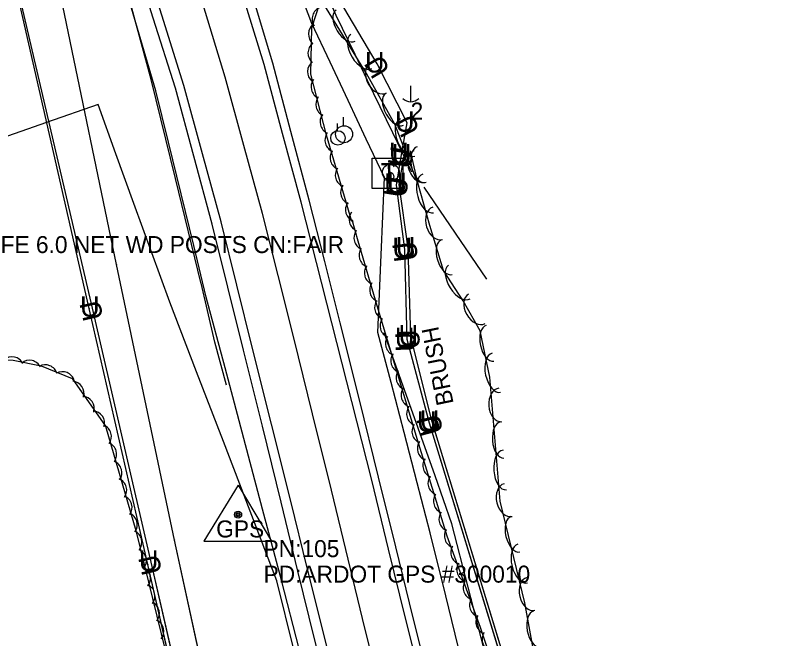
# Model space of a CAD drawing. Extents: x 954793 to 988390, y 1867850 to 1924428.
# Drawn here: x 960623.2 to 960845.8, y 1908970.9 to 1909154.3 of the extents above; entities that cross this region are included whole.
import ezdxf

# ---------------------------------------------------------------- set-up
doc = ezdxf.new("R2010")
doc.units = 0
for name, color, linetype in [('Default', 7, 'Continuous'), ('S_DITCHLINE', 7, 'Continuous'), ('S_EDGE_PAVEMENT', 7, 'Continuous'), ('S_FIBER_OPTIC_CABLE', 7, 'Continuous'), ('S_PAVEMENT_CROWN', 7, 'Continuous'), ('S_PRIMARY_CTL', 7, 'Continuous'), ('S_PRIMARY_CTL_ANNOT', 7, 'Continuous'), ('S_SHOULDER', 7, 'Continuous'), ('S_SIGN', 7, 'Continuous'), ('S_STREAM', 7, 'Continuous'), ('S_SURVEY_TEXT_ANNOT', 7, 'Continuous'), ('S_TELEPHONE_UTILITIES', 7, 'Continuous'), ('S_TREE', 7, 'Continuous'), ('S_TREE_ANNOT', 7, 'Continuous'), ('S_UNDERGROUND_CABLE', 7, 'Continuous'), ('S_UTILITY_POLE', 7, 'Continuous'), ('S_UTILITY_POLE_ANNOT', 7, 'Continuous'), ('S_UTL_PT_SYM', 7, 'Continuous'), ('S_WATER_UTILITIES', 7, 'Continuous')]:
    doc.layers.add(name, color=color, linetype=linetype)

msp = doc.modelspace()

# ---------------------------------------------------------------- linework, layer by layer
at = {"layer": 'S_DITCHLINE'}
for points in [[(960739.9, 1909108.15), (960734.32, 1909119.68), (960728.74, 1909131.21), (960723.16, 1909142.74), (960717.58, 1909154.27), (960709.62, 1909172.74), (960701.66, 1909191.2), (960693.69, 1909209.67), (960685.73, 1909228.14)], [(960754.4, 1908965.01), (960749.85, 1908983.54), (960745.31, 1909002.08), (960741.46, 1909016.81), (960737.61, 1909031.55), (960733.76, 1909046.29), (960729.91, 1909061.03), (960730.86, 1909083.8), (960731.8, 1909106.57), (960726.47, 1909117.9), (960721.13, 1909129.23), (960715.8, 1909140.56), (960710.46, 1909151.89), (960703.43, 1909170.63)], [(960757.21, 1908760.5), (960756.4, 1908765.87), (960752.18, 1908783.4), (960747.96, 1908800.94), (960743.75, 1908818.48), (960739.53, 1908836.02), (960735.21, 1908853.82), (960730.89, 1908871.62), (960726.57, 1908889.42), (960722.25, 1908907.22), (960717.07, 1908927.47), (960711.89, 1908947.71), (960706.7, 1908967.95), (960701.52, 1908988.19), (960695.99, 1909009), (960690.46, 1909029.8), (960684.94, 1909050.61), (960679.41, 1909071.42), (960675.71, 1909086.59), (960672.01, 1909101.77), (960668.31, 1909116.94), (960664.61, 1909132.12), (960659.2, 1909150.46), (960653.79, 1909168.79)], [(960737.8, 1908835.68), (960733.37, 1908853.55), (960728.93, 1908871.41), (960724.5, 1908889.28), (960720.06, 1908907.14), (960715.09, 1908927.36), (960710.12, 1908947.57), (960705.15, 1908967.78), (960700.19, 1908987.99), (960692.31, 1909008.48), (960684.44, 1909028.97), (960676.57, 1909049.45), (960668.7, 1909069.94), (960663.42, 1909084.46), (960658.14, 1909098.98), (960652.85, 1909113.51), (960647.57, 1909128.03), (960632.42, 1909122.73), (960617.26, 1909117.44)], [(960743.39, 1909103.72), (960752.64, 1909090.21), (960761.88, 1909076.7)], [(960814.51, 1908736.01), (960811.16, 1908749.31), (960807.82, 1908762.61), (960804.48, 1908775.91), (960800.59, 1908794.57), (960796.71, 1908813.23), (960792.82, 1908831.89), (960788.93, 1908850.55), (960784.43, 1908870.42), (960779.92, 1908890.3), (960775.41, 1908910.17), (960770.91, 1908930.05), (960766.1, 1908948.72), (960761.29, 1908967.4), (960756.48, 1908986.07), (960751.67, 1909004.75), (960746.69, 1909018.79), (960741.72, 1909032.84), (960736.74, 1909046.89), (960731.76, 1909060.93)]]:
    msp.add_lwpolyline(points, dxfattribs=at)
at = {"layer": 'S_EDGE_PAVEMENT'}
for points in [[(960775.05, 1908722.94), (960769.46, 1908745.75), (960763.87, 1908768.56), (960759.01, 1908788.57), (960754.15, 1908808.58), (960749.07, 1908829.48), (960743.99, 1908850.38), (960738.77, 1908871.67), (960733.55, 1908892.97), (960728.4, 1908913.78), (960723.26, 1908934.59), (960718.77, 1908952.82), (960714.28, 1908971.04), (960709.22, 1908991.4), (960704.16, 1909011.77), (960698.58, 1909034.05), (960693, 1909056.33), (960688.41, 1909074.93), (960683.83, 1909093.52), (960678.33, 1909113.58), (960672.83, 1909133.63), (960666.35, 1909154.3), (960659.86, 1909174.97)], [(960798.81, 1908728.88), (960793.43, 1908751.09), (960788.04, 1908773.3), (960783.06, 1908793.7), (960778.08, 1908814.1), (960773.04, 1908834.72), (960767.99, 1908855.34), (960762.66, 1908877.16), (960757.33, 1908898.98), (960752.27, 1908919.73), (960747.21, 1908940.49), (960742.61, 1908958.72), (960738, 1908976.96), (960733.04, 1908997.24), (960728.08, 1909017.52), (960722.23, 1909040.66), (960716.38, 1909063.8), (960711.85, 1909081.56), (960707.32, 1909099.32), (960701.86, 1909119.56), (960696.4, 1909139.81), (960689.78, 1909161.5)]]:
    msp.add_lwpolyline(points, dxfattribs=at)
at = {"layer": 'S_FIBER_OPTIC_CABLE'}
for p, q in [((960644.98, 1909068.04), (960624.13, 1909159.31)), ((960662.22, 1908992.74), (960644.98, 1909068.04)), ((960680.37, 1908913.63), (960662.22, 1908992.74))]:
    msp.add_line(p, q, dxfattribs=at)
msp.add_lwpolyline([(960823.74, 1908306.68), (960802.22, 1908384.11), (960790.78, 1908429.58), (960771.11, 1908509.31), (960752.95, 1908582.87), (960733.23, 1908667.22), (960715.56, 1908745.03), (960697.63, 1908827.49), (960680.37, 1908913.63), (960662.22, 1908992.74), (960644.98, 1909068.04), (960624.13, 1909159.31), (960611.12, 1909197.71), (960608.8, 1909220.01), (960584.66, 1909279.06), (960520.73, 1909366.93), (960487.68, 1909419.99)], dxfattribs=at)
msp.add_lwpolyline([(960823.74, 1908306.68), (960802.22, 1908384.11), (960790.78, 1908429.58), (960771.11, 1908509.31), (960752.95, 1908582.87), (960733.23, 1908667.22), (960715.56, 1908745.03), (960697.63, 1908827.49), (960680.37, 1908913.63), (960662.22, 1908992.74), (960644.98, 1909068.04), (960624.13, 1909159.31), (960611.12, 1909197.71), (960608.8, 1909220.01), (960584.66, 1909279.06), (960520.73, 1909366.93), (960487.68, 1909419.99)], dxfattribs=at)
at = {"layer": 'S_PAVEMENT_CROWN'}
msp.add_lwpolyline([(960787.15, 1908725.1), (960781.56, 1908748.02), (960775.97, 1908770.93), (960771.1, 1908791.21), (960766.23, 1908811.49), (960761.13, 1908831.84), (960756.02, 1908852.19), (960750.71, 1908874.05), (960745.4, 1908895.91), (960740.2, 1908917.09), (960735.01, 1908938.28), (960730.55, 1908956.17), (960726.09, 1908974.06), (960721.15, 1908994.36), (960716.21, 1909014.65), (960710.68, 1909037.06), (960705.15, 1909059.47), (960700.55, 1909077.74), (960695.95, 1909096.01), (960690.47, 1909116.04), (960684.98, 1909136.07), (960678.46, 1909157.34)], dxfattribs=at)
at = {"layer": 'S_PRIMARY_CTL'}
for p, q in [((960688.76, 1909016.12), (960678.72, 1908999.6)), ((960688.76, 1909016.12), (960698.58, 1908999.6)), ((960678.72, 1908999.6), (960698.58, 1908999.6))]:
    msp.add_line(p, q, dxfattribs=at)
for radius in [1.04, 0.609, 0.344]:
    msp.add_circle((960688.76, 1909007.42), radius, dxfattribs=at)
at = {"layer": 'S_SHOULDER'}
for points in [[(960762.9, 1908759.62), (960761.22, 1908767.86), (960756.3, 1908787.89), (960751.38, 1908807.93), (960746.19, 1908828.85), (960741, 1908849.77), (960735.76, 1908871.32), (960730.52, 1908892.86), (960725.56, 1908913.47), (960720.6, 1908934.08), (960715.95, 1908952.26), (960711.3, 1908970.45), (960706.37, 1908990.78), (960701.43, 1909011.12), (960695.9, 1909033.43), (960690.36, 1909055.75), (960685.73, 1909074.3), (960681.11, 1909092.85), (960675.72, 1909112.85), (960670.34, 1909132.85), (960663.82, 1909153.48), (960657.3, 1909174.11)], [(960801.37, 1908729.32), (960795.83, 1908751.67), (960790.29, 1908774.02), (960785.38, 1908794.07), (960780.47, 1908814.12), (960775.26, 1908835.05), (960770.05, 1908855.98), (960764.77, 1908877.73), (960759.5, 1908899.49), (960754.4, 1908920.17), (960749.31, 1908940.86), (960744.74, 1908959.16), (960740.18, 1908977.46), (960735.14, 1908997.96), (960730.11, 1909018.46), (960724.46, 1909041.15), (960718.81, 1909063.83), (960714.23, 1909081.87), (960709.66, 1909099.91), (960704.31, 1909120.08), (960698.96, 1909140.25), (960692.46, 1909162.15)]]:
    msp.add_lwpolyline(points, dxfattribs=at)
at = {"layer": 'S_SIGN'}
msp.add_circle((960733.69, 1909108.09), 2.49, dxfattribs=at)
for centre, radius, start, end in [((960734.38, 1909109.42), 1.5, 167.1196, 241.9813), ((960733.76, 1909109.36), 0.95, 16.5258, 156.8957), ((960733.54, 1909107.27), 1.28, 204.641, 335.359), ((960733.28, 1909106.75), 1.4, 358.6529, 73.7063)]:
    msp.add_arc(centre, radius, start, end, dxfattribs=at)
at = {"layer": 'S_STREAM'}
for points in [[(960677.86, 1909075.28), (960670.35, 1909106.33), (960663.18, 1909135.44), (960656.27, 1909161.19), (960651.05, 1909180.46), (960646.44, 1909195.11)], [(960685.33, 1909045.48), (960681.93, 1909058.14), (960677.87, 1909075.47)]]:
    msp.add_lwpolyline(points, dxfattribs=at)
at = {"layer": 'S_TELEPHONE_UTILITIES'}
msp.add_lwpolyline([(960728.19, 1909103.31), (960728.19, 1909112.31), (960737.19, 1909112.31), (960737.19, 1909103.31)], close=True, dxfattribs=at)
at = {"layer": 'S_TREE'}
for points in [[(960741.87, 1909104.36), (960734.82, 1909122.32), (960726.56, 1909137.14), (960697.19, 1909184.95)], [(960722.23, 1909093.67), (960714.77, 1909119.04), (960710.19, 1909136.94), (960710.5, 1909150.61), (960715.05, 1909164.95)], [(960876.17, 1908595.02), (960838.3, 1908725.17), (960822.84, 1908776.34), (960801.4, 1908874.11), (960795.09, 1908889.32), (960787.82, 1908910.68), (960780.03, 1908934.49), (960776.6, 1908949.06), (960776.25, 1908964.36), (960773.11, 1908981.47), (960765.82, 1909011.35), (960762.84, 1909047.83), (960759.92, 1909061.45), (960754.93, 1909070.28), (960749.14, 1909079.25), (960745.14, 1909092.47), (960741.6, 1909105.05), (960739.51, 1909114.48)], [(960798.05, 1908859.71), (960786.24, 1908899.7), (960777.01, 1908928.39), (960769, 1908947.53), (960760.11, 1908974.26), (960750.26, 1909001.13), (960741.54, 1909029.46), (960729.64, 1909068.83), (960724.04, 1909087.84), (960722.32, 1909094.18)], [(960561.08, 1909047.09), (960604.31, 1909053.43), (960622.65, 1909052.89), (960630.8, 1909051.19), (960639.97, 1909047.49), (960649.72, 1909033.43), (960658.7, 1909002.71), (960687.15, 1908886.78)]]:
    msp.add_lwpolyline(points, dxfattribs=at)
for centre, start, end in [((960714.19, 1909153.2), 111.5884, 213.1853), ((960713.12, 1909148.8), 127.9218, 229.5187), ((960712.96, 1909143.16), 127.9218, 229.5187), ((960712.84, 1909137.72), 127.9218, 229.5187), ((960713.88, 1909133.27), 143.5474, 245.1443), ((960715.26, 1909128.17), 143.5474, 245.1443), ((960716.51, 1909122.98), 143.5474, 245.1443), ((960717.93, 1909117.62), 145.5831, 247.1801), ((960719.46, 1909112.4), 145.5831, 247.1801), ((960720.99, 1909107.32), 145.5831, 247.1801), ((960722.55, 1909102.27), 145.5831, 247.1801), ((960723.99, 1909097.13), 145.5831, 247.1801), ((960725.05, 1909094.28), 144.3496, 245.9465), ((960726.49, 1909088.82), 144.3496, 245.9465), ((960728, 1909083.66), 145.6205, 247.2174), ((960729.54, 1909078.58), 145.6205, 247.2174), ((960731.1, 1909073.53), 145.6205, 247.2174), ((960732.54, 1909068.42), 146.0296, 247.6265), ((960734.14, 1909063), 146.0296, 247.6265), ((960735.72, 1909057.79), 146.0296, 247.6265), ((960737.29, 1909052.73), 146.0296, 247.6265), ((960622.22, 1909050.19), 27.3605, 128.9575), ((960627.41, 1909049.18), 27.3605, 128.9575), ((960632.04, 1909047.85), 17.2474, 118.8443), ((960637.09, 1909045.82), 17.2474, 118.8443), ((960738.89, 1909047.69), 146.0296, 247.6265), ((960639.83, 1909043.01), 343.9476, 85.5446), ((960740.36, 1909042.56), 146.0296, 247.6265), ((960642.81, 1909038.59), 343.9476, 85.5446), ((960741.96, 1909037.15), 146.0296, 247.6265), ((960645.88, 1909034.29), 343.9476, 85.5446), ((960647.88, 1909030.38), 325.5059, 67.1028), ((960743.54, 1909031.94), 146.0296, 247.6265), ((960649.4, 1909025.15), 325.5059, 67.1028), ((960745.12, 1909026.89), 146.2999, 247.8968), ((960746.74, 1909021.86), 146.2999, 247.8968), ((960650.96, 1909019.72), 325.5059, 67.1028), ((960652.38, 1909014.58), 325.5059, 67.1028), ((960748.24, 1909016.74), 146.2999, 247.8968), ((960653.94, 1909009.53), 325.5059, 67.1028), ((960749.87, 1909011.33), 146.2999, 247.8968), ((960751.47, 1909006.13), 146.2999, 247.8968), ((960655.46, 1909004.45), 325.5059, 67.1028), ((960656.83, 1908999.31), 322.9877, 64.5846), ((960753.06, 1909001.22), 149.3304, 250.9273), ((960658.15, 1908993.82), 322.9877, 64.5846), ((960754.94, 1908996.29), 149.3304, 250.9273), ((960756.71, 1908991.25), 149.3304, 250.9273), ((960659.35, 1908988.62), 322.9877, 64.5846), ((960660.68, 1908983.5), 322.9877, 64.5846), ((960758.62, 1908985.94), 149.3304, 250.9273), ((960661.98, 1908978.36), 322.9877, 64.5846), ((960760.49, 1908980.83), 149.3304, 250.9273), ((960762.35, 1908975.86), 149.3304, 250.9273), ((960663.27, 1908973.08), 322.9877, 64.5846), ((960764.14, 1908970.8), 147.6108, 249.2077)]:
    msp.add_arc(centre, 3.64, start, end, dxfattribs=at)
for centre, major_axis, ratio in [((960720.38, 1909151.25), (2.8, -4.56), 0.540699), ((960725.02, 1909143.69), (3.07, -5), 0.55008), ((960730.04, 1909135.79), (2.41, -4.33), 0.685311), ((960734.83, 1909126.66), (2.6, -4.67), 0.540699), ((960738.65, 1909118.37), (2.14, -5.46), 0.55008), ((960742.59, 1909110.38), (1.16, -5.22), 0.540699), ((960742.28, 1909109.85), (1.81, -4.61), 0.685311), ((960744.7, 1909101.89), (1.59, -5.65), 0.55008), ((960747.44, 1909093.1), (1.43, -4.74), 0.685311), ((960750.18, 1909083.16), (1.55, -5.12), 0.540699), ((960753.87, 1909075.84), (3.18, -4.93), 0.55008), ((960758.98, 1909067.96), (2.43, -4.32), 0.685311), ((960762.87, 1909057.81), (1.12, -5.23), 0.540699), ((960764.73, 1909049.14), (1.23, -5.74), 0.55008), ((960765.9, 1909039.68), (0.4, -4.94), 0.685311), ((960766.47, 1909029.39), (0.43, -5.33), 0.540699), ((960767.2, 1909020.55), (0.48, -5.85), 0.55008), ((960768.18, 1909011.72), (1.17, -4.81), 0.685311), ((960770.37, 1909001.65), (1.27, -5.19), 0.540699), ((960772.47, 1908993.03), (1.39, -5.7), 0.55008), ((960774.92, 1908984.1), (1.17, -4.81), 0.685311), ((960776.67, 1908973.81), (0.97, -5.26), 0.540699)]:
    msp.add_ellipse(centre, major_axis=major_axis, ratio=ratio, start_param=3.141593, end_param=6.283185, dxfattribs=at)
at = {"layer": 'S_UNDERGROUND_CABLE'}
for p, q in [((960645.91, 1909068.19), (960624.8, 1909158.96)), ((960729.67, 1909140.01), (960718.57, 1909158.78)), ((960738.52, 1909122.62), (960729.67, 1909140.01)), ((960736.79, 1909113.35), (960738.52, 1909122.62)), ((960735.34, 1909104.37), (960736.79, 1909113.35)), ((960736.17, 1909104.53), (960737.6, 1909112.95)), ((960737.77, 1909085.45), (960735.34, 1909104.37)), ((960738.76, 1909085.67), (960736.17, 1909104.53)), ((960738.49, 1909058.96), (960737.77, 1909085.45)), ((960739.57, 1909059.72), (960738.76, 1909085.67)), ((960663.18, 1908993.44), (960645.91, 1909068.19)), ((960745.85, 1909034.68), (960739.57, 1909059.72)), ((960745.02, 1909034.36), (960738.49, 1909058.96)), ((960766.42, 1908964.38), (960745.02, 1909034.36)), ((960767.15, 1908964.86), (960745.85, 1909034.68)), ((960681.52, 1908913.94), (960663.18, 1908993.44))]:
    msp.add_line(p, q, dxfattribs=at)
for points in [[(960924.47, 1908058.47), (960931.11, 1908064.94), (960909.84, 1908124.82), (960893, 1908180.71), (960870.95, 1908252.27), (960855.38, 1908288.78), (960824.66, 1908307.36), (960801.48, 1908384.93), (960790.3, 1908429.37), (960771.93, 1908510.1), (960754.11, 1908582.75), (960734.09, 1908667.42), (960716.61, 1908744.97), (960698.42, 1908828.21), (960681.52, 1908913.94), (960663.18, 1908993.44), (960645.91, 1909068.19), (960624.8, 1909158.96), (960612.33, 1909198.29), (960609.74, 1909220.21), (960585.48, 1909279.43), (960521.44, 1909367.02), (960488.5, 1909420.49)], [(960924.47, 1908058.47), (960931.11, 1908064.94), (960909.84, 1908124.82), (960893, 1908180.71), (960870.95, 1908252.27), (960855.38, 1908288.78), (960824.66, 1908307.36), (960801.48, 1908384.93), (960790.3, 1908429.37), (960771.93, 1908510.1), (960754.11, 1908582.75), (960734.09, 1908667.42), (960716.61, 1908744.97), (960698.42, 1908828.21), (960681.52, 1908913.94), (960663.18, 1908993.44), (960645.91, 1909068.19), (960624.8, 1909158.96), (960612.33, 1909198.29), (960609.74, 1909220.21), (960585.48, 1909279.43), (960521.44, 1909367.02), (960488.5, 1909420.49)], [(960945.64, 1908302.15), (960913.02, 1908369.52), (960888.88, 1908455.84), (960868.22, 1908541.61), (960844.08, 1908632.56), (960824.14, 1908725.3), (960808.48, 1908797.9), (960788.35, 1908883.09), (960766.42, 1908964.38), (960745.02, 1909034.36), (960738.49, 1909058.96), (960737.77, 1909085.45), (960735.34, 1909104.37), (960736.79, 1909113.35), (960738.52, 1909122.62), (960729.67, 1909140.01), (960718.57, 1909158.78), (960700.61, 1909211.39), (960677.76, 1909284.06), (960656.04, 1909306.18), (960624.97, 1909341.03), (960589.63, 1909398.18)], [(960945.64, 1908302.15), (960913.02, 1908369.52), (960888.88, 1908455.84), (960868.22, 1908541.61), (960844.08, 1908632.56), (960824.14, 1908725.3), (960808.48, 1908797.9), (960788.35, 1908883.09), (960766.42, 1908964.38), (960745.02, 1909034.36), (960738.49, 1909058.96), (960737.77, 1909085.45), (960735.34, 1909104.37), (960736.79, 1909113.35), (960738.52, 1909122.62), (960729.67, 1909140.01), (960718.57, 1909158.78), (960700.61, 1909211.39), (960677.76, 1909284.06), (960656.04, 1909306.18), (960624.97, 1909341.03), (960589.63, 1909398.18)], [(961060.21, 1908175.08), (961039.44, 1908233.41), (961027.23, 1908256.63), (961018.7, 1908265.88), (960974.34, 1908275.37), (960946.09, 1908302.18), (960913.45, 1908369.8), (960889.73, 1908455.91), (960869.02, 1908541.86), (960844.78, 1908633.08), (960824.78, 1908725.66), (960810.01, 1908797.62), (960789.06, 1908883.36), (960767.15, 1908964.86), (960745.85, 1909034.68), (960739.57, 1909059.72), (960738.76, 1909085.67), (960736.17, 1909104.53), (960737.6, 1909112.95)], [(961060.21, 1908175.08), (961039.44, 1908233.41), (961027.23, 1908256.63), (961018.7, 1908265.88), (960974.34, 1908275.37), (960946.09, 1908302.18), (960913.45, 1908369.8), (960889.73, 1908455.91), (960869.02, 1908541.86), (960844.78, 1908633.08), (960824.78, 1908725.66), (960810.01, 1908797.62), (960789.06, 1908883.36), (960767.15, 1908964.86), (960745.85, 1909034.68), (960739.57, 1909059.72), (960738.76, 1909085.67), (960736.17, 1909104.53), (960737.6, 1909112.95)]]:
    msp.add_lwpolyline(points, dxfattribs=at)
at = {"layer": 'S_UTILITY_POLE'}
for p, q in [((960739.49, 1909133.57), (960739.49, 1909128.85)), ((960719.79, 1909121.85), (960719.79, 1909124.33)), ((960718.01, 1909120.38), (960718.01, 1909122.48))]:
    msp.add_line(p, q, dxfattribs=at)
for centre, radius in [((960719.93, 1909119.33), 2.5), ((960718.14, 1909118.23), 2.13)]:
    msp.add_circle(centre, radius, dxfattribs=at)
msp.add_arc((960739.56, 1909132.27), 3.41, 226.3972, 313.6028, dxfattribs=at)
at = {"layer": 'S_UTL_PT_SYM'}
for points in [[(960653.03, 1909080.98), (960653.03, 1909081.03), (960653.03, 1909080.98), (960652.98, 1909080.98), (960653.03, 1909080.98), (960653.03, 1909080.93), (960653.03, 1909080.98), (960653.08, 1909080.98)], [(960644.98, 1909068.04), (960644.98, 1909068.09), (960644.98, 1909068.04), (960644.93, 1909068.04), (960644.98, 1909068.04), (960644.98, 1909067.99), (960644.98, 1909068.04), (960645.03, 1909068.04)], [(960670.06, 1908999.92), (960670.06, 1908999.97), (960670.06, 1908999.92), (960670.01, 1908999.92), (960670.06, 1908999.92), (960670.06, 1908999.87), (960670.06, 1908999.92), (960670.11, 1908999.92)], [(960662.22, 1908992.74), (960662.22, 1908992.79), (960662.22, 1908992.74), (960662.17, 1908992.74), (960662.22, 1908992.74), (960662.22, 1908992.69), (960662.22, 1908992.74), (960662.27, 1908992.74)]]:
    msp.add_lwpolyline(points, dxfattribs=at)
for points in [[(960653.03, 1909080.98), (960652.98, 1909080.97), (960653.03, 1909080.98), (960653.04, 1909080.93), (960653.03, 1909080.98), (960653.08, 1909080.99), (960653.03, 1909080.98), (960653.02, 1909081.02)], [(960653.03, 1909080.98), (960652.98, 1909080.97), (960653.03, 1909080.98), (960653.04, 1909080.93), (960653.03, 1909080.98), (960653.08, 1909080.99), (960653.03, 1909080.98), (960653.02, 1909081.02)], [(960644.98, 1909068.04), (960644.93, 1909068.02), (960644.98, 1909068.04), (960644.99, 1909067.99), (960644.98, 1909068.04), (960645.03, 1909068.05), (960644.98, 1909068.04), (960644.97, 1909068.08)], [(960644.98, 1909068.04), (960644.93, 1909068.02), (960644.98, 1909068.04), (960644.99, 1909067.99), (960644.98, 1909068.04), (960645.03, 1909068.05), (960644.98, 1909068.04), (960644.97, 1909068.08)], [(960670.06, 1908999.92), (960670.01, 1908999.91), (960670.06, 1908999.92), (960670.07, 1908999.87), (960670.06, 1908999.92), (960670.11, 1908999.93), (960670.06, 1908999.92), (960670.05, 1908999.97)], [(960670.06, 1908999.92), (960670.01, 1908999.91), (960670.06, 1908999.92), (960670.07, 1908999.87), (960670.06, 1908999.92), (960670.11, 1908999.93), (960670.06, 1908999.92), (960670.05, 1908999.97)], [(960662.22, 1908992.74), (960662.18, 1908992.73), (960662.22, 1908992.74), (960662.24, 1908992.69), (960662.22, 1908992.74), (960662.27, 1908992.75), (960662.22, 1908992.74), (960662.21, 1908992.79)], [(960662.22, 1908992.74), (960662.18, 1908992.73), (960662.22, 1908992.74), (960662.24, 1908992.69), (960662.22, 1908992.74), (960662.27, 1908992.75), (960662.22, 1908992.74), (960662.21, 1908992.79)]]:
    msp.add_lwpolyline(points, close=True, dxfattribs=at)
at = {"layer": 'S_WATER_UTILITIES'}
for p, q in [((960653.03, 1909080.98), (960637.25, 1909157.1)), ((960670.06, 1908999.92), (960653.03, 1909080.98)), ((960689.57, 1908910.47), (960670.06, 1908999.92))]:
    msp.add_line(p, q, dxfattribs=at)
msp.add_lwpolyline([(960837.31, 1908300.18), (960815.42, 1908376.37), (960799.36, 1908451.13), (960782.06, 1908511.66), (960769.86, 1908569.95), (960759.53, 1908608.03), (960741.64, 1908671.05), (960721.86, 1908751.64), (960703.62, 1908845.92), (960689.57, 1908910.47), (960670.06, 1908999.92), (960653.03, 1909080.98), (960637.25, 1909157.1), (960625.64, 1909197.43), (960610.54, 1909237.02), (960587.29, 1909281.55), (960572.88, 1909303.82), (960526.35, 1909376.08)], dxfattribs=at)
msp.add_lwpolyline([(960837.31, 1908300.18), (960815.42, 1908376.37), (960799.36, 1908451.13), (960782.06, 1908511.66), (960769.86, 1908569.95), (960759.53, 1908608.03), (960741.64, 1908671.05), (960721.86, 1908751.64), (960703.62, 1908845.92), (960689.57, 1908910.47), (960670.06, 1908999.92), (960653.03, 1909080.98), (960637.25, 1909157.1), (960625.64, 1909197.43), (960610.54, 1909237.02), (960587.29, 1909281.55), (960572.88, 1909303.82), (960526.35, 1909376.08)], dxfattribs=at)

# ---------------------------------------------------------------- texts
at = {"layer": 'Default'}
for rotation, p in [(120.6105, (960733.71, 1909138.18)), (360, (960726.05, 1909137.46)), (360, (960734.89, 1909120.07)), (116.9537, (960742.43, 1909120.54)), (79.4313, (960738.62, 1909109.31)), (80.3111, (960739.5, 1909108.94)), (360, (960733.16, 1909110.8)), (360, (960733.97, 1909110.4)), (80.8413, (960737.28, 1909100.38)), (80.3111, (960738.06, 1909100.52)), (360, (960731.71, 1909101.82)), (360, (960732.54, 1909101.98)), (360, (960734.14, 1909082.91)), (360, (960735.13, 1909083.12)), (97.3077, (960740.75, 1909082.17)), (97.8406, (960741.78, 1909082.42)), (360, (960642.28, 1909065.65)), (103.0877, (960649.21, 1909065.24)), (360, (960734.86, 1909056.41)), (360, (960735.94, 1909057.17)), (91.5547, (960741.13, 1909055.4)), (91.7817, (960742.23, 1909056.17)), (360, (960741.39, 1909031.82)), (360, (960742.22, 1909032.14)), (104.8822, (960748.41, 1909031.51)), (104.0826, (960749.2, 1909031.78)), (360, (960659.56, 1908990.89)), (103.0147, (960666.48, 1908990.47))]:
    msp.add_text('U', height=6, rotation=rotation, dxfattribs=at).set_placement(p)
at = {"layer": 'S_PRIMARY_CTL'}
msp.add_text('GPS', height=5, rotation=360, dxfattribs=at).set_placement((960682.32, 1909000.71))
at = {"layer": 'S_PRIMARY_CTL_ANNOT'}
for s, p in [('PN:105', (960696.26, 1908994.92)), ('PD:ARDOT GPS #300010', (960696.26, 1908987.42))]:
    msp.add_text(s, height=5, dxfattribs=at).set_placement(p)
at = {"layer": 'S_SURVEY_TEXT_ANNOT'}
msp.add_text('FE 6.0 NET WD POSTS CN:FAIR', height=5, dxfattribs=at).set_placement((960618.9, 1909084.36))
at = {"layer": 'S_TELEPHONE_UTILITIES'}
msp.add_text('T', height=6, rotation=360, dxfattribs=at).set_placement((960730.75, 1909104.81))
at = {"layer": 'S_TREE_ANNOT'}
msp.add_text('BRUSH', height=5, rotation=101.3979, dxfattribs=at).set_placement((960752.2, 1909040.12))
at = {"layer": 'S_UTILITY_POLE_ANNOT'}
msp.add_text('2', height=5, dxfattribs=at).set_placement((960739.51, 1909123.63))

doc.saveas('drawing.dxf')
